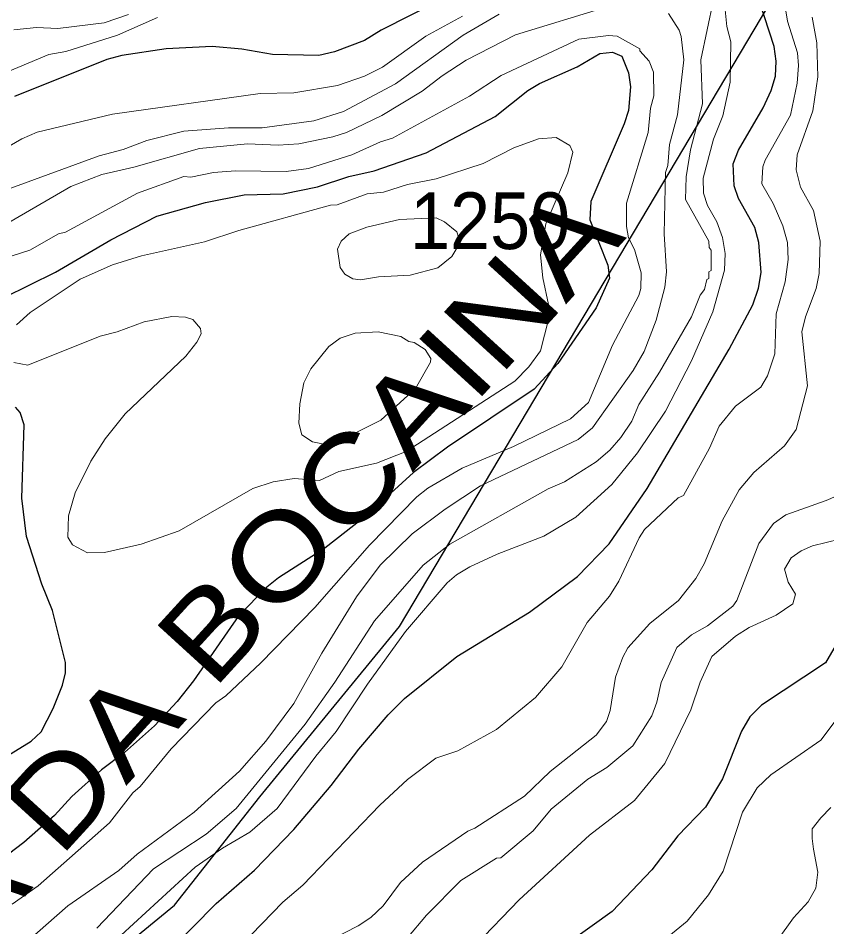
# Model space of a CAD drawing. Extents: x 598.3 to 623.2, y 6902.2 to 6930.1.
# Drawn here: x 613.162 to 614.303, y 6924.757 to 6926.04 of the extents above; entities that cross this region are included whole.
import ezdxf
from ezdxf.enums import TextEntityAlignment as Align

# ---------------------------------------------------------------- set-up
doc = ezdxf.new("R2010")
doc.units = 0
doc.header["$LTSCALE"] = 0.032
for name, color, linetype, lineweight in [('1', 7, 'Continuous', 25), ('2', 7, 'Continuous', 13), ('26', 7, 'Continuous', 25)]:
    doc.layers.add(name, color=color, linetype=linetype, lineweight=lineweight)
doc.layers.add('21', color=7, linetype='Continuous')

msp = doc.modelspace()

# ---------------------------------------------------------------- linework, layer by layer
at = {"layer": '1'}
for points in [[(613.3732, 6924.7211), (613.4415, 6924.7903), (613.4957, 6924.8373), (613.551, 6924.8945), (613.6039, 6924.9566), (613.6431, 6925.0081), (613.6844, 6925.0567), (613.7072, 6925.0795), (613.7812, 6925.1388), (613.884, 6925.2012), (613.9515, 6925.2517), (613.996, 6925.2979), (614.0498, 6925.3761), (614.1656, 6925.5728), (614.1991, 6925.635), (614.2068, 6925.6586), (614.2107, 6925.6807), (614.2075, 6925.7231), (614.2017, 6925.7444), (614.1787, 6925.7855), (614.1724, 6925.8031), (614.171, 6925.834), (614.1788, 6925.8535), (614.2136, 6925.9134), (614.2248, 6925.9376), (614.2309, 6925.9579), (614.2317, 6925.9792), (614.2293, 6925.9999), (614.2083, 6926.0634)], [(613.758, 6926.0654), (613.6743, 6926.0228), (613.6507, 6926.0085), (613.6084, 6925.9921)], [(613.6084, 6925.9921), (613.5863, 6925.987), (613.5212, 6925.9887), (613.4778, 6925.996), (613.4358, 6925.9999), (613.371, 6925.9967), (613.3085, 6925.9871), (613.2874, 6925.9814), (613.1569, 6925.9292)], [(613.1425, 6925.6455), (613.2147, 6925.6813), (613.2931, 6925.727), (613.3578, 6925.7604), (613.4263, 6925.7797), (613.4811, 6925.7903), (613.5361, 6925.7919), (613.5844, 6925.8019), (613.629, 6925.8163), (613.6646, 6925.8244), (613.7379, 6925.8497), (613.8353, 6925.9009), (613.8812, 6925.9376), (613.8978, 6925.9475), (613.9511, 6925.9713), (613.9831, 6925.9901), (614.0008, 6925.9918), (614.014, 6925.9862), (614.0237, 6925.9627), (614.0262, 6925.9429), (614.0237, 6925.9093), (614.0175, 6925.8906), (613.9703, 6925.7811), (613.9691, 6925.7553), (613.9944, 6925.6914), (613.9969, 6925.6728), (613.9778, 6925.6311), (613.9237, 6925.5525), (613.8904, 6925.5161), (613.7682, 6925.4343), (613.72, 6925.3985), (613.6508, 6925.3357), (613.5949, 6925.2918), (613.5294, 6925.2497), (613.5129, 6925.2366), (613.4737, 6925.1967), (613.4095, 6925.1044), (613.3864, 6925.0753), (613.3546, 6925.041), (613.312, 6925.0031), (613.2796, 6924.9791), (613.2377, 6924.9411), (613.2132, 6924.9143), (613.17, 6924.8765), (613.095, 6924.8194)], [(613.1336, 6924.9907), (613.1805, 6925.0192), (613.1947, 6925.0326), (613.2117, 6925.0656), (613.2248, 6925.0985), (613.2288, 6925.116), (613.2288, 6925.1302), (613.2106, 6925.2037), (613.1956, 6925.2409), (613.1739, 6925.3083), (613.1673, 6925.3621), (613.1705, 6925.4657), (613.165, 6925.4832), (613.1582, 6925.4908)], [(614.3265, 6925.1726), (614.3017, 6925.1301), (614.211, 6925.07), (614.1946, 6925.0536), (614.1829, 6925.0335)], [(614.1829, 6925.0335), (614.1562, 6924.9663), (614.1323, 6924.9262), (614.0931, 6924.8859), (614.0564, 6924.8377), (614.0004, 6924.7787), (613.9406, 6924.7359)]]:
    msp.add_lwpolyline(points, dxfattribs=at)
at = {"layer": '2'}
for points in [[(614.2399, 6926.0846), (614.2479, 6926.0356), (614.2619, 6925.9907), (614.2634, 6925.9729), (614.2617, 6925.9479), (614.2521, 6925.9031), (614.2163, 6925.8395), (614.2132, 6925.83), (614.2116, 6925.8059), (614.2276, 6925.7784), (614.2412, 6925.7468), (614.2479, 6925.7231), (614.2487, 6925.6993), (614.2446, 6925.6677), (614.2318, 6925.6224), (614.2301, 6925.5661), (614.2195, 6925.5351), (614.2104, 6925.519), (614.1743, 6925.4923), (614.1516, 6925.4641), (614.1378, 6925.4331), (614.101, 6925.366), (614.0935, 6925.3628), (614.0463, 6925.3181), (614.0386, 6925.3062), (614.0099, 6925.2453), (613.9968, 6925.2238), (613.9653, 6925.187), (613.9292, 6925.1244), (613.8923, 6925.0809), (613.8374, 6925.0357), (613.7826, 6925.0059), (613.7516, 6924.9952), (613.7114, 6924.9654), (613.6724, 6924.9289), (613.5637, 6924.8163), (613.5356, 6924.7921), (613.4613, 6924.7155)], [(614.1435, 6926.0663), (614.1258, 6925.9811), (614.1281, 6925.9188), (614.1111, 6925.854), (614.1048, 6925.816), (614.104, 6925.7839), (614.1369, 6925.725), (614.1372, 6925.7163), (614.1403, 6925.7123), (614.1403, 6925.6838), (614.1371, 6925.6816), (614.137, 6925.6725), (614.1339, 6925.6711), (614.1306, 6925.657), (614.1248, 6925.649), (614.1126, 6925.6185), (614.0673, 6925.54), (614.038, 6925.4943), (614.0281, 6925.4712), (614.0129, 6925.4481), (613.9972, 6925.4303), (613.9779, 6925.4135), (613.9331, 6925.3855), (613.9102, 6925.3757), (613.7715, 6925.2975), (613.7335, 6925.2677), (613.6651, 6925.189), (613.6091, 6925.1024), (613.5674, 6925.0434), (613.47, 6924.9241), (613.4276, 6924.8881), (613.353, 6924.8392), (613.273, 6924.7554)], [(613.0844, 6925.7142), (613.2367, 6925.8023), (613.28, 6925.819), (613.3254, 6925.8293), (613.4182, 6925.8558), (613.486, 6925.8623), (613.5293, 6925.8608), (613.5581, 6925.8624), (613.6063, 6925.8721), (613.6253, 6925.8784), (613.6752, 6925.9025), (613.7321, 6925.9367), (613.7607, 6925.9586), (613.7944, 6925.9804), (613.8638, 6926.0162), (613.9936, 6926.056)], [(613.1517, 6925.7999), (613.2766, 6925.8453), (613.3101, 6925.8543), (613.3438, 6925.8671), (613.3959, 6925.8802), (613.4592, 6925.885), (613.5063, 6925.8851), (613.5796, 6925.8949), (613.6214, 6925.9081), (613.6949, 6925.9472), (613.7904, 6926.016), (613.8411, 6926.0455)], [(613.3178, 6926.0451), (613.2833, 6926.0331)], [(613.3076, 6924.7454), (613.4118, 6924.8416), (613.4504, 6924.8681), (613.4893, 6924.8908), (613.5279, 6924.9245), (613.5821, 6924.9983), (613.6111, 6925.0329), (613.6553, 6925.0996), (613.7088, 6925.1743), (613.7677, 6925.2429), (613.7807, 6925.2542), (613.7996, 6925.2654), (613.8382, 6925.2831), (613.9038, 6925.3085), (613.9492, 6925.3355), (614.0002, 6925.3815), (614.0363, 6925.4263), (614.0755, 6925.4851), (614.1126, 6925.5561), (614.1423, 6925.6253), (614.1589, 6925.684), (614.1597, 6925.7075), (614.1564, 6925.7302), (614.1483, 6925.7525), (614.1352, 6925.7755), (614.1294, 6925.7928), (614.129, 6925.8141), (614.1436, 6925.8691), (614.1567, 6925.9018), (614.167, 6925.9496), (614.1678, 6926.0064), (614.1623, 6926.0281), (614.1598, 6926.0515)], [(614.0801, 6926.0462), (614.0948, 6926.0229), (614.0979, 6926.0139)], [(612.5926, 6925.5062), (612.6219, 6925.5926), (612.6363, 6925.6432), (612.6655, 6925.7109), (612.67, 6925.7141), (612.6703, 6925.718), (612.675, 6925.7205), (612.6753, 6925.7247), (612.7043, 6925.7506), (612.7834, 6925.8023), (612.8142, 6925.8185), (612.8556, 6925.8445), (612.8976, 6925.8612), (612.9536, 6925.878), (612.9947, 6925.8934), (613.0505, 6925.9189), (613.0828, 6925.9371), (613.2056, 6925.9884), (613.2294, 6925.9928), (613.3023, 6926.0156), (613.3589, 6926.0407)], [(613.2833, 6926.0331), (613.2181, 6926.0251), (613.1879, 6926.0265), (613.1561, 6926.0234)], [(613.789, 6926.0428), (613.7373, 6926.0145), (613.6763, 6925.9707), (613.651, 6925.9578), (613.6128, 6925.945), (613.5511, 6925.9345)], [(613.6026, 6924.7386), (613.642, 6924.7587), (613.6598, 6924.7705), (613.6772, 6924.7871), (613.7017, 6924.8199), (613.7329, 6924.8487), (613.7969, 6924.8924), (613.8066, 6924.8965), (613.8769, 6924.9415), (613.9128, 6924.9766), (613.9777, 6925.0278), (613.9923, 6925.047), (613.9978, 6925.0624), (614.0052, 6925.1098), (614.0153, 6925.1378), (614.0226, 6925.1511), (614.0535, 6925.1854), (614.0939, 6925.2178), (614.1184, 6925.2487), (614.1305, 6925.2696), (614.1558, 6925.3301), (614.1795, 6925.374), (614.2003, 6925.3985), (614.2435, 6925.4361), (614.2601, 6925.4593), (614.2763, 6925.5207), (614.2683, 6925.5971), (614.2735, 6925.6185), (614.2884, 6925.6583), (614.2925, 6925.6795), (614.2941, 6925.725), (614.2848, 6925.7684), (614.2664, 6925.8014), (614.2601, 6925.8257), (614.2615, 6925.8469), (614.2836, 6925.9091), (614.2907, 6925.9569), (614.2892, 6926.0051), (614.2827, 6926.0414)], [(613.1535, 6925.7045), (613.1784, 6925.7124), (613.2192, 6925.7352), (613.2291, 6925.7378), (613.3306, 6925.7926), (613.3961, 6925.8162), (613.4056, 6925.8154), (613.438, 6925.8219), (613.4688, 6925.8244), (613.5403, 6925.8235), (613.5718, 6925.8275), (613.6331, 6925.8468), (613.6735, 6925.8653), (613.6905, 6925.8706), (613.7989, 6925.9297), (613.8437, 6925.9589), (613.9533, 6926.0104), (613.9952, 6926.0153), (614.0076, 6926.0144), (614.0396, 6925.9967), (614.0393, 6925.9935), (614.0527, 6925.9793), (614.0586, 6925.9638), (614.0593, 6925.9303), (614.0546, 6925.9128), (614.0512, 6925.8786), (614.0206, 6925.7787), (614.0206, 6925.7456), (614.0237, 6925.7299), (614.0319, 6925.7132), (614.0416, 6925.6805), (614.0409, 6925.6581), (614.0383, 6925.6486), (614.0008, 6925.5785), (613.967, 6925.4973), (613.9418, 6925.4745), (613.8611, 6925.4353), (613.7888, 6925.4048), (613.7402, 6925.3765), (613.7248, 6925.3644), (613.658, 6925.2959), (613.5808, 6925.2082), (613.5044, 6925.1301), (613.4553, 6925.0835), (613.4413, 6925.0735), (613.378, 6925.0085), (613.3343, 6924.9554), (613.324, 6924.9464), (613.2909, 6924.9039), (613.1904, 6924.8153), (613.1536, 6924.7894)], [(614.0979, 6926.0139), (614.1014, 6925.981), (614.0926, 6925.9034), (614.0813, 6925.8613), (614.0788, 6925.8319), (614.0756, 6925.8222), (614.0739, 6925.7354), (614.0772, 6925.6817), (614.0748, 6925.6603), (614.0626, 6925.6136), (614.0455, 6925.5691), (614.0301, 6925.5424), (613.9727, 6925.4617), (613.9523, 6925.4453), (613.8147, 6925.3798), (613.7647, 6925.3467), (613.7183, 6925.3122), (613.6729, 6925.2677), (613.6397, 6925.2231), (613.5908, 6925.1435), (613.5512, 6925.0726), (613.5117, 6925.0193), (613.4746, 6924.9772), (613.4103, 6924.9189), (613.3303, 6924.8597), (613.3041, 6924.8369), (613.2324, 6924.7867), (613.1738, 6924.7355)], [(613.5511, 6925.9345), (613.5035, 6925.9335), (613.2955, 6925.9045), (613.189, 6925.8787), (613.1671, 6925.8695), (613.1223, 6925.8438)], [(613.1562, 6925.5538), (613.1758, 6925.55), (613.278, 6925.5908), (613.302, 6925.5969), (613.34, 6925.6113), (613.3792, 6925.6186), (613.3982, 6925.6179), (613.4085, 6925.6146), (613.4196, 6925.6017), (613.4205, 6925.5945), (613.4145, 6925.5827), (613.3988, 6925.5628), (613.3133, 6925.4813), (613.2848, 6925.4461), (613.2647, 6925.4145), (613.2425, 6925.37), (613.233, 6925.3372), (613.2322, 6925.3071), (613.2388, 6925.2964), (613.2599, 6925.2852), (613.284, 6925.2858), (613.3357, 6925.2973), (613.3894, 6925.316), (613.4935, 6925.3758), (613.5222, 6925.3856), (613.5515, 6925.3903), (613.5872, 6925.3872), (613.6148, 6925.3998), (613.6679, 6925.4115), (613.7095, 6925.4283), (613.8629, 6925.5273), (613.8829, 6925.5475), (613.8994, 6925.5703), (613.9104, 6925.6144), (613.9104, 6925.6357), (613.9024, 6925.6731), (613.8991, 6925.7059), (613.907, 6925.7496), (613.9377, 6925.8213), (613.9451, 6925.8505), (613.9409, 6925.8601), (613.9214, 6925.8712), (613.8967, 6925.8696), (613.8618, 6925.8566), (613.8182, 6925.8347), (613.7521, 6925.813), (613.7116, 6925.8049), (613.6776, 6925.7944), (613.6549, 6925.792), (613.6123, 6925.7765), (613.6028, 6925.7757), (613.4736, 6925.7402), (613.4251, 6925.7241), (613.336, 6925.7046), (613.2952, 6925.6915), (613.2497, 6925.6712), (613.1789, 6925.6245), (613.1596, 6925.6068)], [(614.3381, 6925.3744), (614.3025, 6925.3589), (614.2455, 6925.3386), (614.228, 6925.3265), (614.2073, 6925.2984), (614.1766, 6925.2179), (614.1708, 6925.2097), (614.1351, 6925.182), (614.1126, 6925.1693), (614.0919, 6925.1517), (614.0694, 6925.1023), (614.0636, 6925.0745), (614.0564, 6925.0551), (614.0298, 6925.0129), (613.993, 6924.9823), (613.966, 6924.9658), (613.9144, 6924.9233), (613.8889, 6924.893), (613.8431, 6924.8547), (613.8373, 6924.8542), (613.787, 6924.8225), (613.7382, 6924.7737), (613.6827, 6924.7078)], [(614.3216, 6925.3046), (614.2834, 6925.2951), (614.2671, 6925.2879), (614.2531, 6925.2781), (614.2439, 6925.2619), (614.249, 6925.2438), (614.2592, 6925.2267), (614.2553, 6925.2134), (614.2319, 6925.1974), (614.1938, 6925.1799), (614.1743, 6925.1676), (614.1412, 6925.1386), (614.1248, 6925.1028), (614.1117, 6925.0637), (614.0746, 6924.9879), (614.0319, 6924.9356), (613.9685, 6924.8867), (613.8693, 6924.7956), (613.8078, 6924.7316)], [(614.3436, 6925.0853), (614.2951, 6925.0207), (614.2243, 6924.9717), (614.2052, 6924.9534), (614.1843, 6924.9191), (614.1572, 6924.8357), (614.1364, 6924.8022), (614.1062, 6924.7654), (614.0624, 6924.7297)], [(614.2111, 6924.7067), (614.2565, 6924.7698), (614.2773, 6924.7925), (614.2877, 6924.8118), (614.2908, 6924.8343), (614.2844, 6924.8668), (614.2826, 6924.8819), (614.2828, 6924.8955), (614.2948, 6924.9113), (614.3089, 6924.9259)]]:
    msp.add_lwpolyline(points, dxfattribs=at)
for points in [[(613.7857, 6925.7234), (613.781, 6925.7383), (613.7639, 6925.7522), (613.7521, 6925.7578), (613.7002, 6925.7555), (613.654, 6925.7448), (613.6295, 6925.7352), (613.6182, 6925.725), (613.6129, 6925.7138), (613.6166, 6925.6881), (613.6232, 6925.6784), (613.6345, 6925.6721), (613.6455, 6925.6706), (613.6705, 6925.6747), (613.7156, 6925.6771), (613.7543, 6925.6876), (613.7742, 6925.7035)], [(613.7208, 6925.5822), (613.7136, 6925.5836), (613.7021, 6925.5904), (613.6702, 6925.5969), (613.6378, 6925.5953), (613.6167, 6925.5883), (613.6004, 6925.5764), (613.5751, 6925.5448), (613.5654, 6925.5251), (613.5598, 6925.4955), (613.5584, 6925.4683), (613.5626, 6925.4518), (613.5776, 6925.4416), (613.598, 6925.4374), (613.6065, 6925.4386), (613.6741, 6925.4724), (613.723, 6925.5171), (613.7442, 6925.5542), (613.7444, 6925.5593), (613.7364, 6925.5723)]]:
    msp.add_lwpolyline(points, close=True, dxfattribs=at)
at = {"layer": '26'}
msp.add_lwpolyline([(611.7954, 6922.5408), (611.9289, 6923.1752), (612.0273, 6923.5305), (612.1476, 6923.7383), (612.4155, 6923.9952), (613.383, 6924.7878), (613.5033, 6924.9409), (613.7001, 6925.1814), (614.4217, 6926.395), (614.5438, 6926.7862), (614.6262, 6927.0228), (614.6475, 6927.193), (614.6688, 6927.3792), (614.6688, 6927.5892), (614.6788, 6927.929)], dxfattribs=at)

# ---------------------------------------------------------------- texts
at = {"layer": '21', "width": 0.95}
msp.add_text('1250', height=0.08, dxfattribs=at).set_placement((613.7151, 6925.7139))
at = {"layer": '26', "width": 1.2}
msp.add_text('SERRA DA BOCAINA', height=0.12, rotation=47.594, dxfattribs=at).set_placement((613.3793, 6925.027), align=Align.CENTER)

doc.saveas('drawing.dxf')
